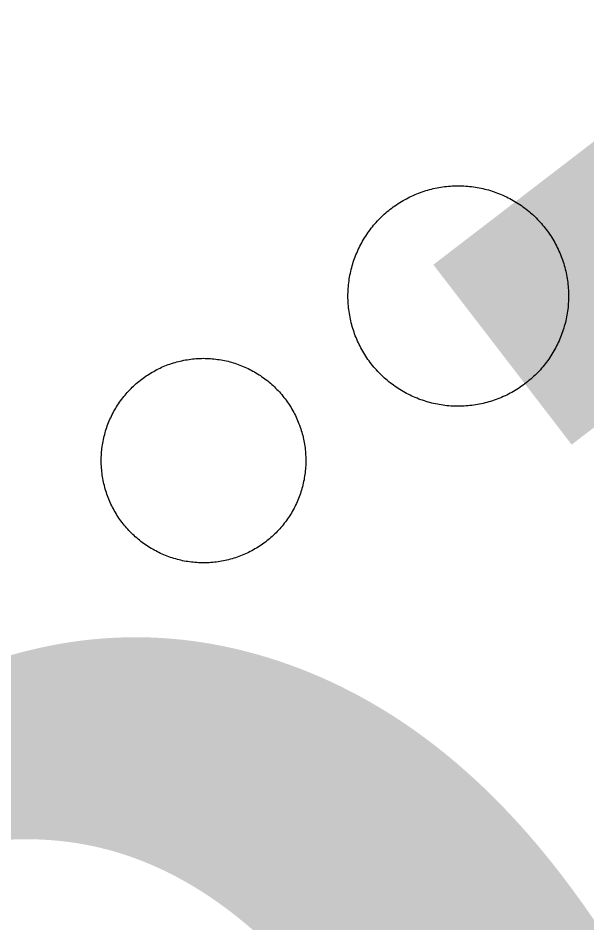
# Model space of a CAD drawing. Extents: x 3684037 to 3722149, y 433263 to 459021.
# Drawn here: x 3703454.52 to 3703480.48, y 449452.9 to 449494.22 of the extents above; entities that cross this region are included whole.
import ezdxf

# ---------------------------------------------------------------- set-up
doc = ezdxf.new("R2010")
doc.units = 0
for name, color, linetype in [('V-RIVR-EDGE', 7, 'Continuous'), ('V-SITE-STRC', 7, 'Continuous'), ('V-SURV-IDEN', 7, 'Continuous')]:
    doc.layers.add(name, color=color, linetype=linetype)

msp = doc.modelspace()

# ---------------------------------------------------------------- linework, layer by layer
at = {"layer": 'V-RIVR-EDGE'}
msp.add_spline([(3696491.007, 456956.978), (3696499.455, 456945.342), (3696522.43, 456915.362), (3696551.057, 456881.728), (3696592.603, 456839.571), (3696607.932, 456824.572), (3696661.559, 456762.166), (3696696.262, 456732.561), (3696736.594, 456690.407), (3696782.991, 456647.429), (3696798.722, 456631.62), (3696862.876, 456574.849), (3696899.595, 456542.813), (3696931.075, 456518.473), (3696942.361, 456503.484), (3696952.449, 456494.967), (3696962.136, 456487.664), (3696987.165, 456470.619), (3697014.615, 456451.546), (3697061.04, 456420.294), (3697092.519, 456395.55), (3697134.083, 456360.671), (3697166.775, 456335.52), (3697185.733, 456316.467), (3697201.459, 456298.232), (3697211.534, 456284.458), (3697233.704, 456256.098), (3697255.882, 456230.972), (3697279.269, 456203.821), (3697316.374, 456164.91), (3697353.475, 456123.977), (3697376.869, 456099.657), (3697406.329, 456076.131), (3697430.142, 456057.875), (3697450.328, 456044.885), (3697520.13, 455982.44), (3697544.345, 455963.375), (3697581.899, 455942.255), (3697614.613, 455925.999), (3697632.779, 455913.823), (3697662.244, 455891.914), (3697710.256, 455848.123), (3697757.45, 455800.695), (3697792.143, 455767.047), (3697833.295, 455729.339), (3697868.395, 455696.902), (3697895.834, 455673.381), (3697933.747, 455633.659), (3697972.883, 455598.382), (3698039.459, 455539.584), (3698090.292, 455492.147), (3698135.876, 455447.554), (3698177.02, 455406.61), (3698217.744, 455359.198), (3698254.448, 455321.097), (3698281.47, 455292.724), (3698316.179, 455265.546), (3698357.363, 455240.777), (3698381.984, 455222.115), (3698407.796, 455194.959), (3698430.767, 455163.361), (3698450.933, 455141.88), (3698487.661, 455113.887), (3698517.528, 455091.169), (3698534.072, 455076.975), (3698556.245, 455049.423), (3698582.455, 455019.839), (3698614.724, 454987.005), (3698657.084, 454947.272), (3698691.373, 454913.625), (3698717.996, 454887.275), (3698807.162, 454806.585), (3698837.414, 454775.778), (3698881.401, 454739.68), (3698910.451, 454713.729), (3698949.181, 454677.644), (3698989.114, 454637.109), (3699039.143, 454591.695), (3699066.569, 454562.917), (3699088.767, 454545.475), (3699187.234, 454465.166), (3699228.393, 454429.884), (3699268.336, 454393.796), (3699300.603, 454360.558), (3699328.835, 454330.565), (3699382.504, 454285.143), (3699427.288, 454244.191), (3699474.489, 454199.593), (3699500.296, 454170.415), (3699532.569, 454139.199), (3699563.24, 454114.456), (3699588.664, 454093.77), (3699608.429, 454073.907), (3699636.655, 454041.488), (3699659.235, 454015.553), (3699675.772, 453998.528), (3699726.989, 453942.598), (3699768.933, 453898.014), (3699807.645, 453854.651), (3699829.439, 453837.613), (3699865.767, 453811.24), (3699885.134, 453793.804), (3699924.685, 453762.569), (3699939.627, 453754.849), (3699950.949, 453754.417), (3699975.596, 453746.673), (3700001.842, 453731.242), (3700023.636, 453714.205), (3700032.903, 453700.838), (3700036.108, 453688.699), (3700042.151, 453679.383), (3700052.634, 453667.226), (3700065.938, 453651.018), (3700072.377, 453638.467), (3700079.63, 453627.936), (3700095.349, 453607.274), (3700141.309, 453551.357), (3700161.454, 453521.384), (3700185.642, 453491.401), (3700219.918, 453452.901), (3700237.249, 453429.809), (3700255.39, 453407.524), (3700340.916, 453326.438), (3700393.371, 453280.615), (3700435.738, 453243.712), (3700480.939, 453207.612), (3700509.197, 453188.536), (3700535.037, 453172.298), (3700559.26, 453156.467), (3700600.442, 453130.89), (3700613.762, 453121.153), (3700623.455, 453116.276), (3700639.187, 453100.467), (3700647.654, 453090.741), (3700674.708, 453074.904), (3700691.252, 453060.71), (3700727.579, 453033.932), (3700758.249, 453008.785), (3700801.439, 452977.542), (3700837.366, 452952.382), (3700871.669, 452924.8), (3700903.954, 452898.436), (3700927.768, 452880.989), (3700958.443, 452857.864), (3701015.336, 452807.986), (3701048.426, 452780.407), (3701075.476, 452762.952), (3701104.947, 452743.47), (3701127.156, 452730.879), (3701156.632, 452713.419), (3701182.871, 452695.561), (3701204.674, 452682.163), (3701235.367, 452666.317), (3701255.556, 452654.136), (3701285.831, 452633.034), (3701312.86, 452607.087), (3701321.334, 452599.788), (3701332.231, 452591.673), (3701350.393, 452577.476), (3701370.569, 452560.442), (3701389.131, 452544.626), (3701408.914, 452532.041), (3701434.356, 452518.634), (3701456.176, 452512.11), (3701467.08, 452506.422), (3701486.047, 452491.009), (3701499.774, 452482.079), (3701518.745, 452468.284), (3701537.715, 452454.084), (3701554.259, 452439.486), (3701575.245, 452422.855), (3701592.197, 452410.277), (3701622.468, 452387.153), (3701647.088, 452368.491), (3701696.318, 452326.72), (3701727.794, 452300.358), (3701754.024, 452278.861), (3701780.662, 452258.173), (3701815.378, 452234.229), (3701863.805, 452194.885), (3701890.448, 452176.218), (3701916.696, 452162.001), (3701938.891, 452143.345), (3701962.311, 452129.943), (3701986.933, 452112.089), (3702011.951, 452090.596), (3702032.938, 452074.369), (3702051.096, 452058.554), (3702109.197, 452006.651), (3702158.043, 451973.372), (3702192.747, 451944.171), (3702212.106, 451923.905), (3702228.247, 451910.117), (3702239.559, 451906.045), (3702258.938, 451893.461), (3702276.687, 451876.03), (3702294.848, 451861.427), (3702325.525, 451839.111), (3702353.774, 451816.397), (3702388.484, 451789.622), (3702409.065, 451772.588), (3702442.555, 451743.391), (3702493.399, 451700.402), (3702516.797, 451677.699), (3702543.836, 451656.201), (3702589.048, 451624.548), (3702615.685, 451603.859), (3702648.375, 451577.899), (3702681.062, 451551.13), (3702714.149, 451522.337), (3702744.817, 451496.382), (3702761.759, 451479.357), (3702791.606, 451448.551), (3702806.517, 451427.891), (3702821.834, 451408.039), (3702843.212, 451386.554), (3702872.264, 451361.007), (3702910.596, 451327.754), (3702933.18, 451303.032), (3702957.778, 451275.474), (3702989.229, 451239.003), (3703050.154, 451184.262), (3703086.045, 451144.95), (3703114.677, 451113.338), (3703144.519, 451080.106), (3703160.648, 451061.869), (3703177.999, 451046.865), (3703202.598, 451019.711), (3703240.51, 450979.585), (3703264.715, 450956.476), (3703289.721, 450930.13), (3703316.744, 450902.162), (3703339.735, 450878.651), (3703374.416, 450840.15), (3703418.364, 450788.282), (3703459.083, 450738.849), (3703496.188, 450699.533), (3703592.576, 450595.776), (3703613.159, 450579.55), (3703630.9, 450558.884), (3703650.239, 450530.53), (3703671.587, 450496.51), (3703693.353, 450468.15), (3703725.211, 450432.891), (3703758.29, 450400.864), (3703788.55, 450373.697), (3703807.1, 450353.028), (3703820.407, 450338.033), (3703842.981, 450309.267), (3703868.373, 450275.642), (3703879.242, 450255.801), (3703887.679, 450233.54), (3703893.72, 450223.82), (3703916.29, 450193.436), (3703936.04, 450167.508), (3703950.952, 450147.657), (3704020.694, 450060.949), (3704036.821, 450041.5), (3704044.07, 450029.755), (3704061.809, 450007.875), (3704081.165, 449986.396), (3704102.922, 449954.397), (3704113.395, 449937.792), (3704138.38, 449903.358), (3704157.733, 449880.261), (3704175.455, 449851.912), (3704189.15, 449830.042), (3704204.879, 449813.424), (3704221.811, 449792.759), (3704273.775, 449711.757), (3704281.406, 449690.711), (3704297.115, 449666.005), (3704324.1, 449622.267), (3704340.628, 449601.603), (3704382.924, 449535.99), (3704402.666, 449506.827), (3704415.951, 449482.532), (3704431.664, 449459.444), (3704449.401, 449437.16), (3704471.98, 449410.415), (3704491.34, 449390.553), (3704521.175, 449354.895), (3704545.765, 449323.698), (3704553.814, 449308.312), (3704563.075, 449292.114), (3704576.771, 449271.053), (3704594.897, 449242.298), (3704618.66, 449204.229), (3704654.934, 449156.019), (3704685.153, 449111.868), (3704709.72, 449071.774), (3704733.89, 449034.108), (3704765.716, 448985.91), (3704789.877, 448945.008), (3704815.257, 448906.531), (3704829.348, 448881.425), (3704849.893, 448850.238), (3704868.826, 448820.672), (3704884.953, 448801.626), (3704901.077, 448780.964), (3704913.971, 448762.331), (3704925.642, 448740.062), (3704932.484, 448726.701), (3704949.801, 448698.352), (3704967.555, 448682.538), (3704988.148, 448670.76), (3705014.803, 448656.945), (3705046.301, 448639.884), (3705064.055, 448624.474), (3705092.281, 448592.055), (3705105.175, 448573.422), (3705120.493, 448553.974), (3705145.891, 448522.775), (3705180.166, 448483.871), (3705197.496, 448460.374), (3705228.523, 448416.221), (3705268.835, 448365.575), (3705295.836, 448328.307), (3705331.703, 448279.289), (3705359.505, 448238.783), (3705380.04, 448203.148), (3705402.155, 448152.547), (3705422.248, 448101.951), (3705439.548, 448066.324), (3705459.261, 448025.434)], degree=3, dxfattribs=at)
at = {"layer": 'V-SITE-STRC'}
for points in [[(3703469.576, 449481.52), (3703469.576, 449481.608), (3703469.578, 449481.696), (3703469.584, 449481.784), (3703469.586, 449481.872), (3703469.594, 449481.958), (3703469.602, 449482.046), (3703469.61, 449482.134), (3703469.623, 449482.22), (3703469.635, 449482.309), (3703469.649, 449482.395), (3703469.666, 449482.481), (3703469.684, 449482.569), (3703469.701, 449482.653), (3703469.723, 449482.739), (3703469.744, 449482.825), (3703469.768, 449482.909), (3703469.793, 449482.993), (3703469.819, 449483.077), (3703469.846, 449483.16), (3703469.877, 449483.242), (3703469.907, 449483.324), (3703469.938, 449483.406), (3703469.973, 449483.488), (3703470.008, 449483.568), (3703470.043, 449483.648), (3703470.081, 449483.728), (3703470.12, 449483.808), (3703470.161, 449483.885), (3703470.202, 449483.961), (3703470.245, 449484.039), (3703470.29, 449484.115), (3703470.335, 449484.189), (3703470.383, 449484.264), (3703470.432, 449484.336), (3703470.481, 449484.41), (3703470.532, 449484.481), (3703470.585, 449484.551), (3703470.639, 449484.621), (3703470.692, 449484.69), (3703470.747, 449484.758), (3703470.806, 449484.826), (3703470.866, 449484.891), (3703470.923, 449484.957), (3703470.983, 449485.02), (3703471.042, 449485.084), (3703471.108, 449485.145), (3703471.171, 449485.204), (3703471.234, 449485.264), (3703471.3, 449485.323), (3703471.368, 449485.381), (3703471.435, 449485.436), (3703471.505, 449485.491), (3703471.574, 449485.544), (3703471.644, 449485.598), (3703471.716, 449485.649), (3703471.787, 449485.696), (3703471.861, 449485.747), (3703471.935, 449485.794), (3703472.011, 449485.839), (3703472.088, 449485.884), (3703472.162, 449485.927), (3703472.24, 449485.97), (3703472.318, 449486.011), (3703472.396, 449486.05), (3703472.474, 449486.087), (3703472.555, 449486.124), (3703472.635, 449486.159), (3703472.717, 449486.194), (3703472.799, 449486.226), (3703472.881, 449486.257), (3703472.963, 449486.286), (3703473.047, 449486.314), (3703473.133, 449486.341), (3703473.215, 449486.366), (3703473.299, 449486.39), (3703473.385, 449486.411), (3703473.471, 449486.431), (3703473.555, 449486.452), (3703473.641, 449486.468), (3703473.729, 449486.484), (3703473.815, 449486.499), (3703473.901, 449486.513), (3703473.989, 449486.525), (3703474.077, 449486.531), (3703474.163, 449486.544), (3703474.251, 449486.55), (3703474.339, 449486.556), (3703474.427, 449486.56), (3703474.515, 449486.564), (3703474.601, 449486.564), (3703474.689, 449486.564), (3703474.778, 449486.56), (3703474.866, 449486.556), (3703474.954, 449486.552), (3703475.042, 449486.544), (3703475.128, 449486.536), (3703475.216, 449486.525), (3703475.304, 449486.515), (3703475.39, 449486.505), (3703475.476, 449486.488)], [(3703475.476, 449486.488), (3703475.564, 449486.472), (3703475.65, 449486.454), (3703475.736, 449486.435), (3703475.82, 449486.415), (3703475.906, 449486.392), (3703475.99, 449486.37), (3703476.074, 449486.345), (3703476.158, 449486.318), (3703476.242, 449486.292), (3703476.326, 449486.261), (3703476.408, 449486.23), (3703476.49, 449486.2), (3703476.57, 449486.165), (3703476.651, 449486.13), (3703476.731, 449486.093), (3703476.811, 449486.054), (3703476.887, 449486.017), (3703476.967, 449485.976), (3703477.045, 449485.938), (3703477.12, 449485.893), (3703477.196, 449485.845), (3703477.272, 449485.802), (3703477.346, 449485.755), (3703477.419, 449485.706), (3703477.491, 449485.657), (3703477.563, 449485.606), (3703477.632, 449485.553), (3703477.704, 449485.499), (3703477.772, 449485.446), (3703477.841, 449485.389), (3703477.907, 449485.333), (3703477.972, 449485.274), (3703478.038, 449485.215), (3703478.101, 449485.155), (3703478.165, 449485.094), (3703478.226, 449485.03), (3703478.288, 449484.967), (3703478.347, 449484.903), (3703478.405, 449484.836), (3703478.462, 449484.77), (3703478.517, 449484.703), (3703478.572, 449484.633), (3703478.626, 449484.563), (3703478.679, 449484.494), (3703478.73, 449484.422), (3703478.779, 449484.35), (3703478.828, 449484.277), (3703478.876, 449484.203), (3703478.923, 449484.127), (3703478.966, 449484.051), (3703479.011, 449483.976), (3703479.052, 449483.898), (3703479.093, 449483.818), (3703479.132, 449483.742), (3703479.17, 449483.662), (3703479.207, 449483.582), (3703479.242, 449483.502), (3703479.273, 449483.421), (3703479.308, 449483.339), (3703479.338, 449483.257)], [(3703479.338, 449483.257), (3703479.369, 449483.175), (3703479.396, 449483.091), (3703479.424, 449483.007), (3703479.447, 449482.923), (3703479.472, 449482.839), (3703479.494, 449482.753), (3703479.515, 449482.667), (3703479.533, 449482.583), (3703479.551, 449482.495), (3703479.568, 449482.409), (3703479.582, 449482.323), (3703479.594, 449482.237), (3703479.607, 449482.151), (3703479.617, 449482.059), (3703479.625, 449481.975), (3703479.633, 449481.887), (3703479.637, 449481.799), (3703479.642, 449481.71), (3703479.644, 449481.622), (3703479.646, 449481.534), (3703479.644, 449481.448), (3703479.642, 449481.36), (3703479.637, 449481.272), (3703479.633, 449481.184), (3703479.627, 449481.096), (3703479.619, 449481.008), (3703479.609, 449480.922), (3703479.596, 449480.834), (3703479.584, 449480.746), (3703479.57, 449480.66), (3703479.553, 449480.574), (3703479.537, 449480.488), (3703479.517, 449480.402), (3703479.498, 449480.318), (3703479.476, 449480.232), (3703479.451, 449480.148), (3703479.426, 449480.064), (3703479.4, 449479.98), (3703479.373, 449479.896), (3703479.345, 449479.812), (3703479.314, 449479.73), (3703479.281, 449479.648), (3703479.248, 449479.568), (3703479.216, 449479.486), (3703479.177, 449479.404), (3703479.138, 449479.327), (3703479.099, 449479.249), (3703479.06, 449479.171), (3703479.017, 449479.093), (3703478.974, 449479.019), (3703478.929, 449478.942), (3703478.884, 449478.866), (3703478.837, 449478.792), (3703478.788, 449478.718), (3703478.738, 449478.647), (3703478.687, 449478.575), (3703478.636, 449478.503), (3703478.583, 449478.434), (3703478.527, 449478.364), (3703478.472, 449478.296), (3703478.415, 449478.231), (3703478.357, 449478.163), (3703478.298, 449478.1), (3703478.237, 449478.036), (3703478.175, 449477.973), (3703478.114, 449477.911), (3703478.05, 449477.85), (3703477.985, 449477.791), (3703477.919, 449477.733), (3703477.852, 449477.678), (3703477.782, 449477.619), (3703477.716, 449477.565), (3703477.647, 449477.512), (3703477.573, 449477.459), (3703477.503, 449477.41), (3703477.432, 449477.358), (3703477.358, 449477.309), (3703477.284, 449477.262), (3703477.211, 449477.215), (3703477.135, 449477.168), (3703477.057, 449477.127), (3703476.981, 449477.086), (3703476.903, 449477.045), (3703476.823, 449477.006), (3703476.746, 449476.967), (3703476.664, 449476.933), (3703476.584, 449476.896), (3703476.504, 449476.863), (3703476.422, 449476.83), (3703476.338, 449476.799), (3703476.256, 449476.769), (3703476.174, 449476.742), (3703476.088, 449476.715), (3703476.004, 449476.691), (3703475.92, 449476.666), (3703475.836, 449476.644), (3703475.75, 449476.623), (3703475.664, 449476.605), (3703475.578, 449476.586), (3703475.492, 449476.57)], [(3703475.492, 449476.57), (3703475.404, 449476.556), (3703475.318, 449476.541), (3703475.23, 449476.531), (3703475.144, 449476.521), (3703475.056, 449476.515), (3703474.968, 449476.507), (3703474.882, 449476.5), (3703474.794, 449476.496), (3703474.706, 449476.494), (3703474.618, 449476.492), (3703474.53, 449476.494), (3703474.442, 449476.496), (3703474.356, 449476.498), (3703474.266, 449476.504), (3703474.18, 449476.511), (3703474.091, 449476.519), (3703474.003, 449476.529), (3703473.917, 449476.541), (3703473.829, 449476.554), (3703473.743, 449476.568), (3703473.657, 449476.584), (3703473.571, 449476.601), (3703473.485, 449476.619), (3703473.401, 449476.64), (3703473.313, 449476.664), (3703473.229, 449476.687), (3703473.145, 449476.711), (3703473.061, 449476.736), (3703472.977, 449476.765), (3703472.895, 449476.793), (3703472.813, 449476.824), (3703472.732, 449476.857), (3703472.65, 449476.89), (3703472.57, 449476.924), (3703472.488, 449476.959), (3703472.41, 449476.998), (3703472.33, 449477.039), (3703472.252, 449477.078), (3703472.175, 449477.121), (3703472.099, 449477.164), (3703472.023, 449477.209), (3703471.947, 449477.254), (3703471.873, 449477.301), (3703471.8, 449477.35), (3703471.728, 449477.399), (3703471.656, 449477.451), (3703471.587, 449477.502), (3703471.515, 449477.555), (3703471.447, 449477.61), (3703471.38, 449477.666), (3703471.31, 449477.723), (3703471.247, 449477.78), (3703471.181, 449477.84), (3703471.118, 449477.901), (3703471.054, 449477.963), (3703470.993, 449478.024), (3703470.933, 449478.088), (3703470.874, 449478.155), (3703470.815, 449478.219), (3703470.757, 449478.286), (3703470.702, 449478.354), (3703470.647, 449478.423), (3703470.593, 449478.491), (3703470.54, 449478.563), (3703470.489, 449478.634), (3703470.44, 449478.706), (3703470.391, 449478.778), (3703470.344, 449478.854), (3703470.296, 449478.927), (3703470.253, 449479.003), (3703470.21, 449479.081), (3703470.167, 449479.157), (3703470.127, 449479.234), (3703470.088, 449479.314), (3703470.051, 449479.392), (3703470.014, 449479.472), (3703469.979, 449479.556), (3703469.944, 449479.634), (3703469.911, 449479.716), (3703469.879, 449479.798), (3703469.852, 449479.882), (3703469.823, 449479.966), (3703469.797, 449480.048), (3703469.772, 449480.134), (3703469.748, 449480.218), (3703469.727, 449480.301), (3703469.707, 449480.387), (3703469.686, 449480.474), (3703469.67, 449480.56), (3703469.653, 449480.646), (3703469.639, 449480.734), (3703469.625, 449480.82), (3703469.61, 449480.908), (3703469.604, 449480.994), (3703469.594, 449481.082), (3703469.588, 449481.17), (3703469.584, 449481.256), (3703469.578, 449481.346), (3703469.576, 449481.432), (3703469.576, 449481.52)], [(3703458.351, 449473.428), (3703458.338, 449473.51), (3703458.332, 449473.592), (3703458.326, 449473.672), (3703458.32, 449473.754), (3703458.316, 449473.834), (3703458.314, 449473.916), (3703458.314, 449473.998), (3703458.314, 449474.08), (3703458.316, 449474.162), (3703458.32, 449474.241), (3703458.324, 449474.323), (3703458.33, 449474.405), (3703458.338, 449474.487), (3703458.346, 449474.567), (3703458.357, 449474.647), (3703458.371, 449474.729), (3703458.381, 449474.809), (3703458.396, 449474.889), (3703458.412, 449474.968), (3703458.428, 449475.048), (3703458.449, 449475.128), (3703458.469, 449475.206), (3703458.488, 449475.286), (3703458.512, 449475.364), (3703458.537, 449475.442), (3703458.564, 449475.519), (3703458.59, 449475.595), (3703458.619, 449475.671), (3703458.647, 449475.749), (3703458.678, 449475.822), (3703458.711, 449475.898), (3703458.746, 449475.972), (3703458.781, 449476.046), (3703458.815, 449476.119), (3703458.852, 449476.191), (3703458.891, 449476.263), (3703458.932, 449476.332), (3703458.973, 449476.404), (3703459.016, 449476.474), (3703459.059, 449476.541), (3703459.104, 449476.611), (3703459.149, 449476.679), (3703459.196, 449476.744), (3703459.245, 449476.81), (3703459.293, 449476.875), (3703459.346, 449476.939), (3703459.397, 449477.002), (3703459.45, 449477.064), (3703459.501, 449477.125), (3703459.559, 449477.186), (3703459.614, 449477.246), (3703459.671, 449477.303), (3703459.729, 449477.361), (3703459.788, 449477.418), (3703459.848, 449477.471), (3703459.909, 449477.528), (3703459.97, 449477.58), (3703460.034, 449477.631), (3703460.097, 449477.682), (3703460.161, 449477.731), (3703460.226, 449477.78), (3703460.292, 449477.827), (3703460.36, 449477.875), (3703460.429, 449477.92), (3703460.497, 449477.965), (3703460.566, 449478.006), (3703460.638, 449478.049), (3703460.706, 449478.088), (3703460.777, 449478.129), (3703460.851, 449478.165), (3703460.923, 449478.202), (3703460.997, 449478.237), (3703461.07, 449478.274), (3703461.146, 449478.305), (3703461.22, 449478.335), (3703461.296, 449478.366), (3703461.373, 449478.395), (3703461.449, 449478.423), (3703461.527, 449478.448), (3703461.605, 449478.473), (3703461.683, 449478.495), (3703461.76, 449478.518), (3703461.84, 449478.538), (3703461.92, 449478.559), (3703461.998, 449478.575), (3703462.078, 449478.591), (3703462.156, 449478.608), (3703462.238, 449478.62), (3703462.32, 449478.632), (3703462.399, 449478.645), (3703462.481, 449478.653), (3703462.561, 449478.659), (3703462.643, 449478.669), (3703462.725, 449478.673), (3703462.805, 449478.677), (3703462.887, 449478.679), (3703462.969, 449478.682), (3703463.053, 449478.679), (3703463.133, 449478.677), (3703463.212, 449478.675)], [(3703463.212, 449478.675), (3703463.294, 449478.671), (3703463.376, 449478.665), (3703463.456, 449478.657), (3703463.538, 449478.647), (3703463.62, 449478.636), (3703463.7, 449478.626), (3703463.78, 449478.612), (3703463.86, 449478.598), (3703463.94, 449478.581), (3703464.019, 449478.565), (3703464.099, 449478.546), (3703464.177, 449478.526), (3703464.257, 449478.503), (3703464.333, 449478.483), (3703464.413, 449478.456), (3703464.49, 449478.432), (3703464.566, 449478.403), (3703464.642, 449478.376), (3703464.72, 449478.346), (3703464.794, 449478.315), (3703464.869, 449478.282), (3703464.943, 449478.249), (3703465.017, 449478.215), (3703465.09, 449478.178), (3703465.162, 449478.141), (3703465.234, 449478.102), (3703465.306, 449478.065), (3703465.375, 449478.02), (3703465.445, 449477.979), (3703465.514, 449477.934), (3703465.582, 449477.891), (3703465.65, 449477.844), (3703465.715, 449477.797), (3703465.781, 449477.75), (3703465.846, 449477.698), (3703465.91, 449477.649), (3703465.975, 449477.598), (3703466.033, 449477.545), (3703466.096, 449477.49), (3703466.157, 449477.436), (3703466.217, 449477.377), (3703466.274, 449477.324), (3703466.334, 449477.264), (3703466.389, 449477.207), (3703466.442, 449477.146), (3703466.497, 449477.086), (3703466.551, 449477.023), (3703466.602, 449476.959), (3703466.653, 449476.898), (3703466.702, 449476.832), (3703466.751, 449476.767), (3703466.799, 449476.701), (3703466.846, 449476.634), (3703466.891, 449476.566), (3703466.936, 449476.498), (3703466.977, 449476.429), (3703467.02, 449476.357), (3703467.059, 449476.287), (3703467.1, 449476.214), (3703467.138, 449476.144)], [(3703467.138, 449476.144), (3703467.173, 449476.07), (3703467.208, 449475.997), (3703467.243, 449475.923), (3703467.276, 449475.849), (3703467.306, 449475.773), (3703467.337, 449475.698), (3703467.366, 449475.622), (3703467.392, 449475.544), (3703467.419, 449475.468), (3703467.444, 449475.39), (3703467.464, 449475.313), (3703467.489, 449475.233), (3703467.509, 449475.155), (3703467.53, 449475.075), (3703467.546, 449474.995), (3703467.562, 449474.915), (3703467.579, 449474.835), (3703467.591, 449474.755), (3703467.603, 449474.676), (3703467.616, 449474.594), (3703467.624, 449474.514), (3703467.632, 449474.432), (3703467.64, 449474.35), (3703467.642, 449474.27), (3703467.648, 449474.186), (3703467.65, 449474.106), (3703467.653, 449474.024), (3703467.65, 449473.944), (3703467.648, 449473.863), (3703467.646, 449473.781), (3703467.64, 449473.699), (3703467.634, 449473.619), (3703467.628, 449473.537), (3703467.618, 449473.457), (3703467.607, 449473.375), (3703467.597, 449473.295), (3703467.583, 449473.213), (3703467.569, 449473.133), (3703467.552, 449473.056), (3703467.536, 449472.974), (3703467.515, 449472.896), (3703467.497, 449472.814), (3703467.474, 449472.738), (3703467.452, 449472.66), (3703467.427, 449472.583), (3703467.403, 449472.505), (3703467.374, 449472.429), (3703467.347, 449472.351), (3703467.315, 449472.275), (3703467.288, 449472.2), (3703467.253, 449472.126), (3703467.22, 449472.05), (3703467.186, 449471.976), (3703467.149, 449471.905), (3703467.112, 449471.833), (3703467.073, 449471.759), (3703467.032, 449471.69), (3703466.991, 449471.618), (3703466.95, 449471.548), (3703466.905, 449471.481), (3703466.862, 449471.411), (3703466.815, 449471.346), (3703466.768, 449471.278), (3703466.721, 449471.212), (3703466.669, 449471.147), (3703466.62, 449471.083), (3703466.569, 449471.02), (3703466.516, 449470.958), (3703466.461, 449470.897), (3703466.407, 449470.838), (3703466.35, 449470.778), (3703466.295, 449470.719), (3703466.235, 449470.662), (3703466.176, 449470.606), (3703466.117, 449470.551), (3703466.057, 449470.496), (3703465.994, 449470.444), (3703465.932, 449470.391), (3703465.869, 449470.342), (3703465.803, 449470.291), (3703465.738, 449470.242), (3703465.672, 449470.195), (3703465.605, 449470.147), (3703465.537, 449470.1), (3703465.469, 449470.059), (3703465.4, 449470.016), (3703465.328, 449469.975), (3703465.256, 449469.934), (3703465.187, 449469.896), (3703465.115, 449469.857), (3703465.041, 449469.82), (3703464.968, 449469.785), (3703464.894, 449469.752), (3703464.82, 449469.719), (3703464.744, 449469.687), (3703464.669, 449469.658), (3703464.593, 449469.629), (3703464.515, 449469.601), (3703464.439, 449469.574), (3703464.361, 449469.549)], [(3703464.361, 449469.549), (3703464.284, 449469.527), (3703464.204, 449469.506), (3703464.124, 449469.484), (3703464.046, 449469.466), (3703463.966, 449469.447), (3703463.888, 449469.431), (3703463.806, 449469.414), (3703463.727, 449469.402), (3703463.647, 449469.39), (3703463.565, 449469.379), (3703463.485, 449469.369), (3703463.403, 449469.361), (3703463.319, 449469.355), (3703463.241, 449469.349), (3703463.159, 449469.345), (3703463.077, 449469.343), (3703462.995, 449469.343), (3703462.916, 449469.343), (3703462.834, 449469.345), (3703462.752, 449469.349), (3703462.67, 449469.353), (3703462.59, 449469.359), (3703462.508, 449469.367), (3703462.428, 449469.375), (3703462.346, 449469.388), (3703462.266, 449469.398), (3703462.184, 449469.41), (3703462.104, 449469.425), (3703462.025, 449469.441), (3703461.945, 449469.459), (3703461.867, 449469.478), (3703461.787, 449469.498), (3703461.711, 449469.519), (3703461.631, 449469.541), (3703461.554, 449469.564), (3703461.476, 449469.592), (3703461.398, 449469.619), (3703461.32, 449469.648), (3703461.246, 449469.676), (3703461.171, 449469.707), (3703461.097, 449469.74), (3703461.021, 449469.773), (3703460.947, 449469.81), (3703460.874, 449469.844), (3703460.802, 449469.883), (3703460.73, 449469.92), (3703460.661, 449469.961), (3703460.589, 449470.002), (3703460.519, 449470.045), (3703460.452, 449470.088), (3703460.382, 449470.133), (3703460.317, 449470.178), (3703460.247, 449470.225), (3703460.183, 449470.274), (3703460.118, 449470.324), (3703460.054, 449470.375), (3703459.991, 449470.426), (3703459.93, 449470.479), (3703459.868, 449470.533), (3703459.809, 449470.588), (3703459.749, 449470.643), (3703459.69, 449470.7), (3703459.633, 449470.76), (3703459.577, 449470.819), (3703459.522, 449470.879), (3703459.467, 449470.938), (3703459.415, 449470.999), (3703459.362, 449471.063), (3703459.311, 449471.126), (3703459.262, 449471.19), (3703459.213, 449471.255), (3703459.166, 449471.321), (3703459.119, 449471.389), (3703459.073, 449471.456), (3703459.03, 449471.526), (3703458.987, 449471.595), (3703458.946, 449471.665), (3703458.906, 449471.737), (3703458.867, 449471.806), (3703458.828, 449471.88), (3703458.791, 449471.952), (3703458.756, 449472.026), (3703458.723, 449472.101), (3703458.69, 449472.175), (3703458.658, 449472.251), (3703458.629, 449472.325), (3703458.6, 449472.402), (3703458.572, 449472.478), (3703458.545, 449472.556), (3703458.52, 449472.634), (3703458.498, 449472.712), (3703458.475, 449472.789), (3703458.455, 449472.869), (3703458.437, 449472.947), (3703458.418, 449473.027), (3703458.402, 449473.107), (3703458.387, 449473.187), (3703458.373, 449473.267), (3703458.361, 449473.349), (3703458.351, 449473.428)]]:
    msp.add_lwpolyline(points, dxfattribs=at)

# ---------------------------------------------------------------- texts
at = {"layer": 'V-SURV-IDEN'}
msp.add_text('828+30.7', height=100, rotation=37.5306, dxfattribs=at).set_placement((3703323.961, 449300.626))

doc.saveas('drawing.dxf')
